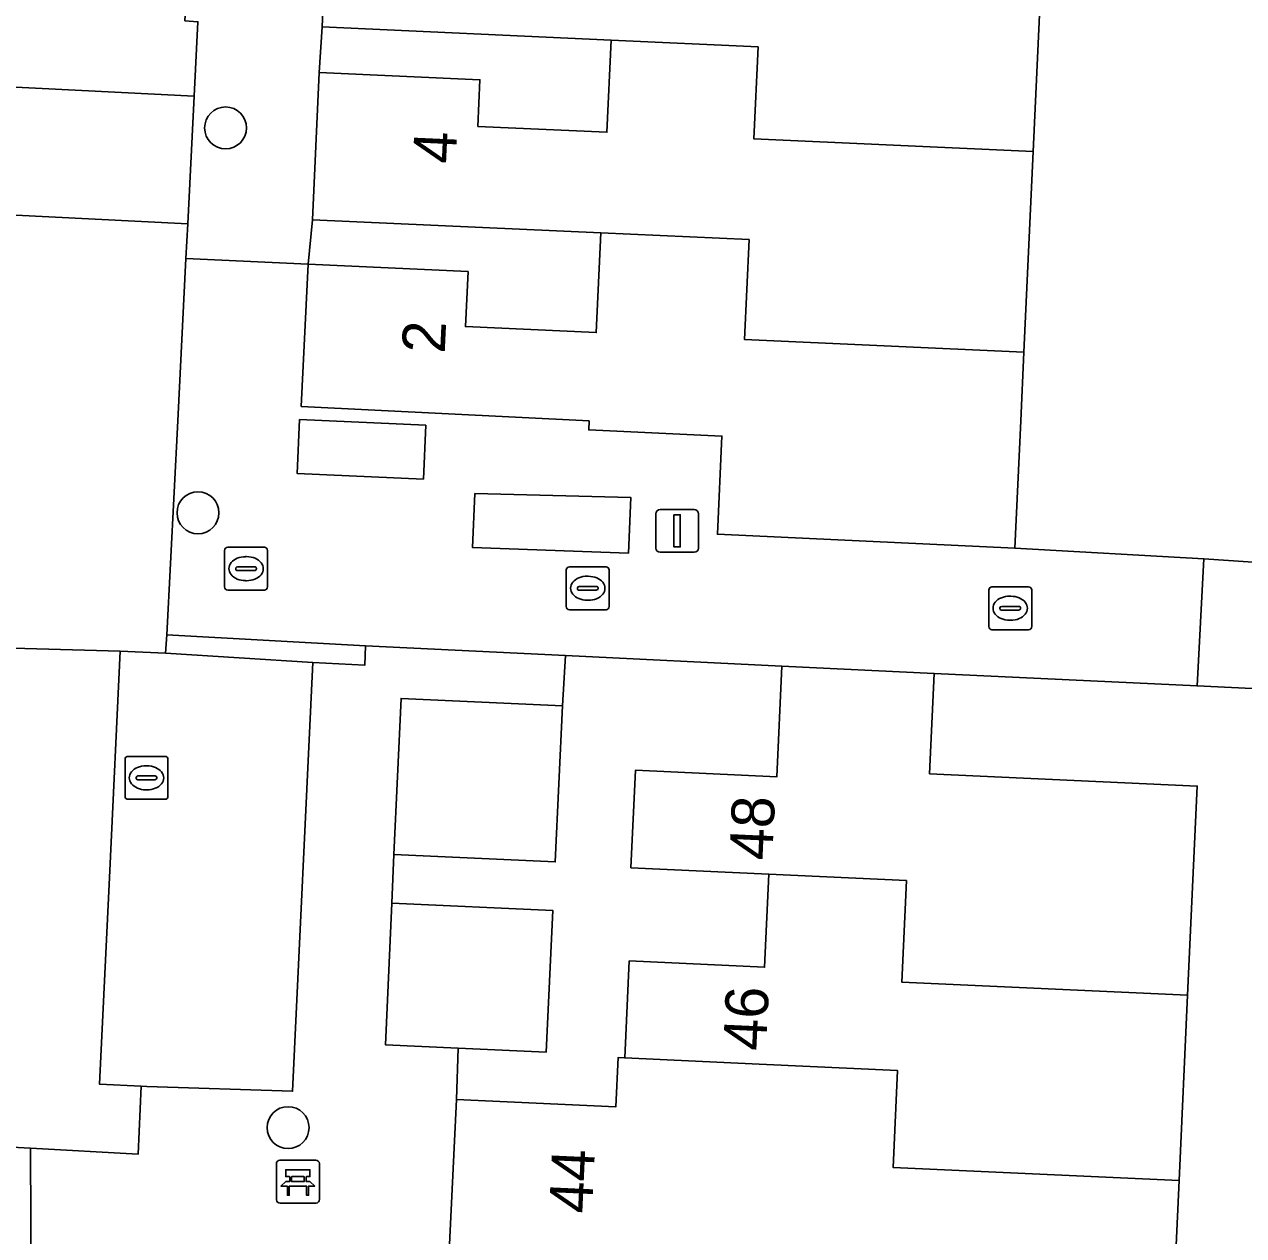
# Model space of a CAD drawing. Extents: x 162989 to 165008, y 383432 to 384338.
# Drawn here: x 164524.72 to 164553.14, y 383731.01 to 383759.24 of the extents above; entities that cross this region are included whole.
import ezdxf

# ---------------------------------------------------------------- set-up
doc = ezdxf.new("R2010")
doc.units = 0
for name, color, linetype in [('IMGEO_Bank', 7, 'Continuous'), ('IMGEO_Boom', 7, 'Continuous'), ('IMGEO_Brandkraan', 7, 'Continuous'), ('IMGEO_Erf', 7, 'Continuous'), ('IMGEO_Groenvoorziening', 7, 'Continuous'), ('IMGEO_Kolk', 7, 'Continuous'), ('IMGEO_Lichtmast', 7, 'Continuous'), ('IMGEO_Muur', 7, 'Continuous'), ('IMGEO_Pand', 7, 'Continuous'), ('IMGEO_Pand_nummerreeks', 7, 'Continuous'), ('IMGEO_Parkeervlak_open', 7, 'Continuous'), ('IMGEO_Rijbaan_lokaal_open', 7, 'Continuous'), ('IMGEO_Voetpad_gesloten', 7, 'Continuous'), ('IMGEO_Voetpad_open', 7, 'Continuous')]:
    doc.layers.add(name, color=color, linetype=linetype)

msp = doc.modelspace()

# ---------------------------------------------------------------- linework, layer by layer
at = {"layer": 'IMGEO_Bank'}
for p, q in [((164530.596, 383731.847), (164530.596, 383732.688)), ((164530.596, 383732.688), (164530.596, 383731.847)), ((164530.671, 383732.772), (164531.512, 383732.772)), ((164531.512, 383732.772), (164530.671, 383732.772)), ((164531.596, 383732.697), (164531.596, 383731.856)), ((164531.596, 383731.856), (164531.596, 383732.697)), ((164531.293, 383732.17), (164530.9, 383732.17)), ((164530.905, 383732.278), (164530.905, 383732.384)), ((164530.949, 383732.384), (164530.949, 383732.278)), ((164531.237, 383732.39), (164530.955, 383732.39)), ((164530.955, 383732.272), (164531.237, 383732.272)), ((164531.243, 383732.278), (164531.243, 383732.384)), ((164531.287, 383732.384), (164531.287, 383732.278)), ((164531.521, 383731.772), (164530.68, 383731.772)), ((164530.68, 383731.772), (164531.521, 383731.772))]:
    msp.add_line(p, q, dxfattribs=at)
for points in [[(164530.899, 383732.39), (164530.813, 383732.39), (164530.813, 383732.551), (164531.376, 383732.551), (164531.376, 383732.39), (164531.293, 383732.39)], [(164530.843, 383732.17), (164530.701, 383732.17), (164530.813, 383732.272), (164530.899, 383732.272)], [(164530.893, 383732.163), (164530.893, 383731.956), (164530.85, 383731.956), (164530.85, 383732.163)], [(164531.293, 383732.272), (164531.376, 383732.272), (164531.488, 383732.17), (164531.349, 383732.17)], [(164531.343, 383732.163), (164531.343, 383731.956), (164531.299, 383731.956), (164531.299, 383732.163)]]:
    msp.add_lwpolyline(points, dxfattribs=at)
for centre, radius, start, end in [((164530.674, 383732.694), 0.0779, 92.4484, 184.2845), ((164530.674, 383732.694), 0.0779, 92.4484, 184.2845), ((164531.518, 383732.694), 0.0779, 2.4484, 94.2845), ((164531.518, 383732.694), 0.0779, 2.4484, 94.2845), ((164530.843, 383732.163), 0.00671, 2.8957, 87.1043), ((164530.9, 383732.163), 0.00671, 92.8957, 177.1043), ((164530.898, 383732.383), 0.00671, 2.8957, 87.1043), ((164530.898, 383732.279), 0.00671, 272.8957, 357.1043), ((164530.955, 383732.383), 0.00671, 92.8957, 177.1043), ((164530.955, 383732.279), 0.00671, 182.8957, 267.1043), ((164531.237, 383732.383), 0.00671, 2.8957, 87.1043), ((164531.237, 383732.279), 0.00671, 272.8957, 357.1043), ((164531.294, 383732.383), 0.00671, 92.8957, 177.1043), ((164531.294, 383732.279), 0.00671, 182.8957, 267.1043), ((164531.292, 383732.163), 0.00671, 2.8957, 87.1043), ((164531.349, 383732.163), 0.00671, 92.8957, 177.1043), ((164530.674, 383731.85), 0.0779, 182.4484, 274.2845), ((164530.674, 383731.85), 0.0779, 182.4484, 274.2845), ((164531.518, 383731.85), 0.0779, 272.4484, 4.2845), ((164531.518, 383731.85), 0.0779, 272.4484, 4.2845)]:
    msp.add_arc(centre, radius, start, end, dxfattribs=at)
at = {"layer": 'IMGEO_Boom'}
for centre in [(164529.409, 383756.83), (164528.766, 383747.86), (164530.866, 383733.53)]:
    msp.add_circle(centre, 0.489, dxfattribs=at)
at = {"layer": 'IMGEO_Brandkraan'}
for p, q in [((164529.387, 383746.132), (164529.387, 383746.984)), ((164529.462, 383747.058), (164530.314, 383747.058)), ((164530.388, 383746.984), (164530.388, 383746.132)), ((164529.875, 383746.838), (164529.9, 383746.838)), ((164529.646, 383746.552), (164529.646, 383746.564)), ((164530.084, 383746.515), (164529.686, 383746.515)), ((164529.689, 383746.601), (164530.087, 383746.601)), ((164530.13, 383746.564), (164530.13, 383746.552)), ((164530.314, 383746.058), (164529.462, 383746.058)), ((164529.898, 383746.278), (164529.873, 383746.278))]:
    msp.add_line(p, q, dxfattribs=at)
for points in [[(164529.387, 383746.132), (164529.387, 383746.984)], [(164529.462, 383747.058), (164530.314, 383747.058)], [(164530.388, 383746.984), (164530.388, 383746.132)], [(164530.314, 383746.058), (164529.462, 383746.058)]]:
    msp.add_lwpolyline(points, dxfattribs=at)
for centre, radius, start, end in [((164529.464, 383746.982), 0.0765, 91.552, 178.448), ((164529.464, 383746.982), 0.0765, 91.552, 178.448), ((164530.312, 383746.982), 0.0765, 1.552, 88.448), ((164530.312, 383746.982), 0.0765, 1.552, 88.448), ((164529.686, 383746.561), 0.0403, 85.8775, 175.7526), ((164529.683, 383746.551), 0.0366, 178.938, 274.7102), ((164530.087, 383746.558), 0.043, 264.8664, 352.4533), ((164530.091, 383746.563), 0.0386, 1.7309, 96.639), ((164529.464, 383746.134), 0.0765, 181.552, 268.448), ((164529.464, 383746.134), 0.0765, 181.552, 268.448), ((164530.312, 383746.134), 0.0765, 271.552, 358.448), ((164530.312, 383746.134), 0.0765, 271.552, 358.448)]:
    msp.add_arc(centre, radius, start, end, dxfattribs=at)
for centre, major_axis, ratio, start_param, end_param in [((164529.874, 383746.558), (-0.387, 0.002), 0.722429, 4.712389, 7.853982), ((164529.899, 383746.558), (-0.39, 0.002), 0.717154, 1.570796, 4.712389)]:
    msp.add_ellipse(centre, major_axis=major_axis, ratio=ratio, start_param=start_param, end_param=end_param, dxfattribs=at)
at = {"layer": 'IMGEO_Erf'}
for points in [[(164546.734, 383790.167), (164546.521, 383785.516), (164546.316, 383781.026), (164543.089, 383781.174), (164542.997, 383779.172), (164542.906, 383777.172), (164546.157, 383777.023), (164545.934, 383772.149), (164545.73, 383767.684), (164545.642, 383765.747), (164548.67, 383765.608), (164548.44, 383760.65), (164548.237, 383756.284), (164548.02, 383751.602), (164547.946, 383750), (164547.808, 383747.032), (164552.215, 383746.786), (164557.956, 383746.397)], [(164566.566, 383725.843), (164566.817, 383731.975), (164564.862, 383732.05), (164563.212, 383732.113), (164563.423, 383736.005), (164561.296, 383736.074), (164561.631, 383743.369), (164561.054, 383743.396), (164557.826, 383743.55), (164552.055, 383743.826), (164545.927, 383744.118), (164545.819, 383741.777), (164552.06, 383741.489), (164551.836, 383736.616), (164551.637, 383732.299), (164551.428, 383727.771)]]:
    msp.add_lwpolyline(points, dxfattribs=at)
for points in [[(164531.589, 383758.124), (164535.34, 383757.952), (164535.291, 383756.867), (164538.299, 383756.729), (164538.397, 383758.875), (164531.66, 383759.183)], [(164531.332, 383753.652), (164535.061, 383753.481), (164535.002, 383752.201), (164538.051, 383752.061), (164538.157, 383754.384), (164531.432, 383754.691)], [(164542.073, 383739.44), (164538.859, 383739.588), (164538.964, 383741.859), (164542.26, 383741.707), (164542.379, 383744.282), (164537.333, 383744.537), (164537.264, 383743.359), (164537.096, 383739.725), (164533.332, 383739.898), (164533.287, 383738.765), (164537.037, 383738.593), (164536.885, 383735.292), (164534.831, 383735.386), (164534.789, 383734.184), (164538.505, 383734.013), (164538.558, 383735.162), (164538.716, 383735.155), (164538.82, 383737.416), (164541.973, 383737.27)]]:
    msp.add_lwpolyline(points, close=True, dxfattribs=at)
at = {"layer": 'IMGEO_Groenvoorziening'}
for points in [[(164531.135, 383750.031), (164531.079, 383748.774), (164534.02, 383748.644), (164534.075, 383749.901)], [(164535.219, 383748.31), (164535.164, 383747.053), (164538.799, 383746.919), (164538.859, 383748.213)]]:
    msp.add_lwpolyline(points, close=True, dxfattribs=at)
at = {"layer": 'IMGEO_Kolk'}
for p, q in [((164537.352, 383745.676), (164537.352, 383746.528)), ((164537.427, 383746.602), (164538.279, 383746.602)), ((164537.84, 383746.382), (164537.865, 383746.382)), ((164538.353, 383746.528), (164538.353, 383745.676)), ((164537.611, 383746.096), (164537.611, 383746.108)), ((164538.049, 383746.059), (164537.651, 383746.059)), ((164537.654, 383746.145), (164538.052, 383746.145)), ((164538.095, 383746.108), (164538.095, 383746.096)), ((164547.2, 383745.21), (164547.2, 383746.062)), ((164547.275, 383746.136), (164548.127, 383746.136)), ((164548.201, 383746.062), (164548.201, 383745.21)), ((164537.863, 383745.822), (164537.838, 383745.822)), ((164547.688, 383745.916), (164547.713, 383745.916)), ((164538.279, 383745.602), (164537.427, 383745.602)), ((164547.459, 383745.63), (164547.459, 383745.642)), ((164547.897, 383745.593), (164547.499, 383745.593)), ((164547.502, 383745.679), (164547.9, 383745.679)), ((164547.943, 383745.642), (164547.943, 383745.63)), ((164547.711, 383745.356), (164547.686, 383745.356)), ((164548.127, 383745.136), (164547.275, 383745.136)), ((164527.065, 383741.257), (164527.065, 383742.109)), ((164527.14, 383742.183), (164527.992, 383742.183)), ((164528.066, 383742.109), (164528.066, 383741.257)), ((164527.553, 383741.963), (164527.578, 383741.963)), ((164527.324, 383741.677), (164527.324, 383741.689)), ((164527.762, 383741.64), (164527.364, 383741.64)), ((164527.367, 383741.726), (164527.765, 383741.726)), ((164527.808, 383741.689), (164527.808, 383741.677)), ((164527.576, 383741.403), (164527.551, 383741.403)), ((164527.992, 383741.183), (164527.14, 383741.183))]:
    msp.add_line(p, q, dxfattribs=at)
for points in [[(164537.352, 383745.676), (164537.352, 383746.528)], [(164537.427, 383746.602), (164538.279, 383746.602)], [(164538.353, 383746.528), (164538.353, 383745.676)], [(164547.2, 383745.21), (164547.2, 383746.062)], [(164547.275, 383746.136), (164548.127, 383746.136)], [(164548.201, 383746.062), (164548.201, 383745.21)], [(164538.279, 383745.602), (164537.427, 383745.602)], [(164548.127, 383745.136), (164547.275, 383745.136)], [(164527.065, 383741.257), (164527.065, 383742.109)], [(164527.14, 383742.183), (164527.992, 383742.183)], [(164528.066, 383742.109), (164528.066, 383741.257)], [(164527.992, 383741.183), (164527.14, 383741.183)]]:
    msp.add_lwpolyline(points, dxfattribs=at)
for centre, radius, start, end in [((164537.429, 383746.526), 0.0765, 91.552, 178.448), ((164537.429, 383746.526), 0.0765, 91.552, 178.448), ((164538.277, 383746.526), 0.0765, 1.552, 88.448), ((164538.277, 383746.526), 0.0765, 1.552, 88.448), ((164537.651, 383746.105), 0.0403, 85.8775, 175.7526), ((164537.648, 383746.095), 0.0366, 178.938, 274.7102), ((164538.052, 383746.102), 0.043, 264.8664, 352.4533), ((164538.056, 383746.107), 0.0386, 1.7309, 96.639), ((164547.277, 383746.06), 0.0765, 91.552, 178.448), ((164547.277, 383746.06), 0.0765, 91.552, 178.448), ((164548.125, 383746.06), 0.0765, 1.552, 88.448), ((164548.125, 383746.06), 0.0765, 1.552, 88.448), ((164537.429, 383745.678), 0.0765, 181.552, 268.448), ((164537.429, 383745.678), 0.0765, 181.552, 268.448), ((164538.277, 383745.678), 0.0765, 271.552, 358.448), ((164538.277, 383745.678), 0.0765, 271.552, 358.448), ((164547.499, 383745.639), 0.0403, 85.8775, 175.7526), ((164547.496, 383745.629), 0.0366, 178.938, 274.7102), ((164547.9, 383745.636), 0.043, 264.8664, 352.4533), ((164547.904, 383745.641), 0.0386, 1.7309, 96.639), ((164547.277, 383745.212), 0.0765, 181.552, 268.448), ((164547.277, 383745.212), 0.0765, 181.552, 268.448), ((164548.125, 383745.212), 0.0765, 271.552, 358.448), ((164548.125, 383745.212), 0.0765, 271.552, 358.448), ((164527.142, 383742.107), 0.0765, 91.552, 178.448), ((164527.142, 383742.107), 0.0765, 91.552, 178.448), ((164527.99, 383742.107), 0.0765, 1.552, 88.448), ((164527.99, 383742.107), 0.0765, 1.552, 88.448), ((164527.364, 383741.686), 0.0403, 85.8775, 175.7526), ((164527.361, 383741.676), 0.0366, 178.938, 274.7102), ((164527.765, 383741.683), 0.043, 264.8664, 352.4533), ((164527.769, 383741.688), 0.0386, 1.7309, 96.639), ((164527.142, 383741.259), 0.0765, 181.552, 268.448), ((164527.142, 383741.259), 0.0765, 181.552, 268.448), ((164527.99, 383741.259), 0.0765, 271.552, 358.448), ((164527.99, 383741.259), 0.0765, 271.552, 358.448)]:
    msp.add_arc(centre, radius, start, end, dxfattribs=at)
for centre, major_axis, ratio, start_param, end_param in [((164537.839, 383746.102), (-0.387, 0.002), 0.722429, 4.712389, 7.853982), ((164537.864, 383746.102), (-0.39, 0.002), 0.717154, 1.570796, 4.712389), ((164547.687, 383745.636), (-0.387, 0.002), 0.722429, 4.712389, 7.853982), ((164547.712, 383745.636), (-0.39, 0.002), 0.717154, 1.570796, 4.712389), ((164527.552, 383741.683), (-0.387, 0.002), 0.722429, 4.712389, 7.853982), ((164527.577, 383741.683), (-0.39, 0.002), 0.717154, 1.570796, 4.712389)]:
    msp.add_ellipse(centre, major_axis=major_axis, ratio=ratio, start_param=start_param, end_param=end_param, dxfattribs=at)
at = {"layer": 'IMGEO_Lichtmast'}
for p, q in [((164539.44, 383747.039), (164539.44, 383747.839)), ((164539.44, 383747.839), (164539.44, 383747.039)), ((164539.54, 383747.939), (164540.33, 383747.939)), ((164540.33, 383747.939), (164539.54, 383747.939)), ((164540.43, 383747.839), (164540.43, 383747.039)), ((164540.43, 383747.039), (164540.43, 383747.839)), ((164540.33, 383746.939), (164539.54, 383746.939)), ((164539.54, 383746.939), (164540.33, 383746.939))]:
    msp.add_line(p, q, dxfattribs=at)
msp.add_lwpolyline([(164539.86, 383747.814), (164540.01, 383747.814), (164540.01, 383747.064), (164539.86, 383747.064), (164539.86, 383747.814)], dxfattribs=at)
for centre, start, end in [((164539.54, 383747.839), 90, 180), ((164539.54, 383747.839), 90, 180), ((164540.33, 383747.839), 0, 90), ((164540.33, 383747.839), 360, 90), ((164539.54, 383747.039), 180, 270), ((164539.54, 383747.039), 180, 270), ((164540.33, 383747.039), 270, 0), ((164540.33, 383747.039), 270, 0)]:
    msp.add_arc(centre, 0.1, start, end, dxfattribs=at)
at = {"layer": 'IMGEO_Muur'}
msp.add_lwpolyline([(164528.009, 383744.588), (164531.441, 383744.372), (164532.656, 383744.309), (164532.669, 383744.757), (164528.042, 383745.015)], close=True, dxfattribs=at)
at = {"layer": 'IMGEO_Pand'}
for points in [[(164538.397, 383758.875), (164541.821, 383758.717), (164541.722, 383756.576), (164548.237, 383756.284), (164548.44, 383760.65), (164541.924, 383760.951), (164542.029, 383763.216), (164538.596, 383763.375), (164538.492, 383761.11), (164535.572, 383761.243), (164535.628, 383762.476), (164531.818, 383762.65), (164531.66, 383759.183)], [(164538.397, 383758.875), (164538.299, 383756.729), (164535.291, 383756.867), (164535.34, 383757.952), (164531.589, 383758.124), (164531.432, 383754.691), (164538.157, 383754.384), (164541.613, 383754.228), (164541.505, 383751.901), (164548.02, 383751.602), (164548.237, 383756.284), (164541.722, 383756.576), (164541.821, 383758.717)], [(164548.02, 383751.602), (164541.505, 383751.901), (164541.613, 383754.228), (164538.157, 383754.384), (164538.051, 383752.061), (164535.002, 383752.201), (164535.061, 383753.481), (164531.332, 383753.652), (164531.175, 383750.341), (164537.883, 383750), (164537.875, 383749.791), (164540.979, 383749.648), (164540.874, 383747.36), (164547.808, 383747.032), (164547.946, 383750)], [(164542.073, 383739.44), (164545.281, 383739.29), (164545.171, 383736.923), (164551.836, 383736.616), (164552.06, 383741.489), (164545.819, 383741.777), (164545.927, 383744.118), (164542.379, 383744.282), (164542.26, 383741.707), (164538.964, 383741.859), (164538.859, 383739.588)], [(164533.332, 383739.898), (164537.096, 383739.725), (164537.264, 383743.359), (164533.5, 383743.533)], [(164542.073, 383739.44), (164541.973, 383737.27), (164538.82, 383737.416), (164538.716, 383735.155), (164541.845, 383735.011), (164545.075, 383734.86), (164544.97, 383732.603), (164551.637, 383732.299), (164551.836, 383736.616), (164545.171, 383736.923), (164545.281, 383739.29)], [(164533.287, 383738.765), (164533.135, 383735.464), (164534.831, 383735.386), (164536.885, 383735.292), (164537.037, 383738.593)], [(164551.637, 383732.299), (164544.97, 383732.603), (164545.075, 383734.86), (164541.845, 383735.011), (164538.716, 383735.155), (164538.558, 383735.162), (164538.505, 383734.013), (164534.789, 383734.184), (164534.633, 383730.807), (164541.614, 383730.486), (164544.868, 383730.336), (164544.764, 383728.076), (164551.428, 383727.771)]]:
    msp.add_lwpolyline(points, close=True, dxfattribs=at)
at = {"layer": 'IMGEO_Parkeervlak_open'}
msp.add_lwpolyline([(164531.441, 383744.372), (164528.009, 383744.588), (164526.949, 383744.636), (164526.708, 383739.521), (164526.474, 383734.543), (164527.438, 383734.497), (164527.57, 383734.491), (164530.971, 383734.38)], close=True, dxfattribs=at)
for points in [[(164524.864, 383733.051), (164503.6, 383734.189), (164503.66, 383735.816), (164500, 383735.985), (164490.851, 383736.406)], [(164524.875, 383729.617), (164524.864, 383733.051)]]:
    msp.add_lwpolyline(points, dxfattribs=at)
at = {"layer": 'IMGEO_Rijbaan_lokaal_open'}
for points in [[(164521.833, 383761.475), (164521.766, 383760.026), (164522.464, 383759.985), (164522.354, 383757.887), (164528.676, 383757.569), (164528.763, 383759.303), (164528.461, 383759.329), (164528.477, 383759.579), (164527.1, 383759.667), (164526.201, 383762.355), (164526.304, 383763.911), (164526.422, 383766.96), (164525.426, 383767.006), (164525.507, 383768.614), (164526.614, 383790.573), (164526.679, 383791.871), (164527.678, 383791.821), (164527.684, 383792.216), (164527.679, 383793.448), (164529.035, 383797.197), (164523.488, 383797.453)], [(164528.526, 383754.592), (164528.676, 383757.569), (164522.354, 383757.887), (164522.198, 383754.911)], [(164528.294, 383750), (164528.485, 383753.783), (164528.526, 383754.592), (164522.198, 383754.911), (164522.177, 383754.503), (164522.9, 383754.466), (164522.669, 383749.916), (164522.44, 383745.413), (164521.686, 383745.431), (164521.668, 383744.782), (164526.949, 383744.636), (164528.009, 383744.588), (164528.042, 383745.015)]]:
    msp.add_lwpolyline(points, close=True, dxfattribs=at)
for points in [[(164526.708, 383739.521), (164526.949, 383744.636), (164521.668, 383744.782), (164521.416, 383744.793), (164521.224, 383739.775), (164518.975, 383739.861), (164518.951, 383739.242)], [(164490.851, 383736.406), (164500, 383735.985), (164503.66, 383735.816), (164503.6, 383734.189), (164524.864, 383733.051), (164527.373, 383732.916), (164527.438, 383734.497), (164526.474, 383734.543), (164526.708, 383739.521)]]:
    msp.add_lwpolyline(points, dxfattribs=at)
at = {"layer": 'IMGEO_Voetpad_gesloten'}
msp.add_lwpolyline([(164577.763, 383748.745), (164570.87, 383747.491), (164567.9, 383746.889), (164563.274, 383746.036), (164557.956, 383746.397), (164552.215, 383746.786), (164552.055, 383743.826), (164557.826, 383743.55), (164561.054, 383743.396), (164561.631, 383743.369), (164562.9, 383743.308), (164570.95, 383744.606), (164577.994, 383745.875)], dxfattribs=at)
at = {"layer": 'IMGEO_Voetpad_open'}
for points in [[(164528.763, 383759.303), (164528.676, 383757.569), (164528.526, 383754.592), (164528.485, 383753.783), (164531.332, 383753.652), (164531.432, 383754.691), (164531.589, 383758.124), (164531.66, 383759.183), (164531.818, 383762.65)], [(164534.633, 383730.807), (164534.789, 383734.184), (164534.831, 383735.386), (164533.135, 383735.464), (164533.287, 383738.765), (164533.332, 383739.898), (164533.5, 383743.533), (164537.264, 383743.359), (164537.333, 383744.537), (164532.669, 383744.757), (164532.656, 383744.309), (164531.441, 383744.372), (164530.971, 383734.38), (164527.57, 383734.491), (164527.438, 383734.497), (164527.373, 383732.916), (164524.864, 383733.051), (164524.875, 383729.617)]]:
    msp.add_lwpolyline(points, dxfattribs=at)
for points in [[(164540.979, 383749.648), (164537.875, 383749.791), (164537.883, 383750), (164531.175, 383750.341), (164531.332, 383753.652), (164528.485, 383753.783), (164528.294, 383750), (164528.042, 383745.015), (164532.669, 383744.757), (164537.333, 383744.537), (164542.379, 383744.282), (164545.927, 383744.118), (164552.055, 383743.826), (164552.215, 383746.786), (164547.808, 383747.032), (164540.874, 383747.36)], [(164531.135, 383750.031), (164534.075, 383749.901), (164534.02, 383748.644), (164531.079, 383748.774)], [(164535.219, 383748.31), (164538.859, 383748.213), (164538.799, 383746.919), (164535.164, 383747.053)]]:
    msp.add_lwpolyline(points, close=True, dxfattribs=at)

# ---------------------------------------------------------------- texts
at = {"layer": 'IMGEO_Pand_nummerreeks'}
for s, rotation, p in [('4', 87.3815, (164534.774, 383755.983)), ('2', 87.2852, (164534.517, 383751.564)), ('48', 87.3528, (164542.15, 383739.75)), ('46', 87.3664, (164542.007, 383735.309)), ('44', 87.3531, (164537.95, 383731.518))]:
    msp.add_text(s, height=1, rotation=rotation, dxfattribs=at).set_placement(p)

doc.saveas('drawing.dxf')
